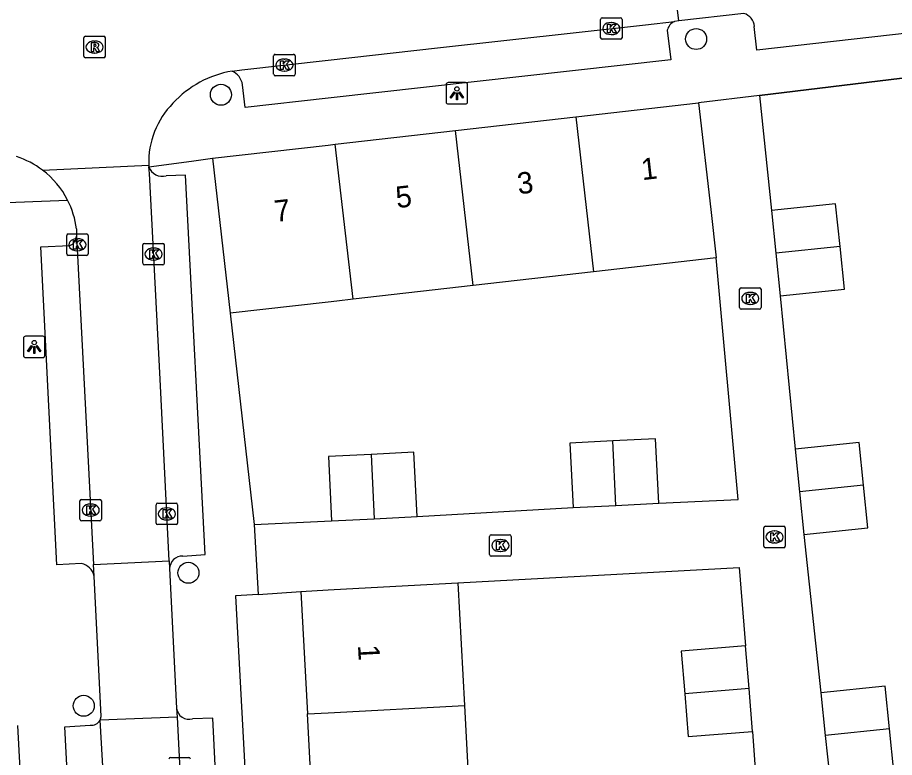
# Model space of a CAD drawing. Extents: x 162250 to 162654, y 380744 to 381605.
# Drawn here: x 162485.54 to 162526.36, y 380863.65 to 380898.07 of the extents above; entities that cross this region are included whole.
import ezdxf

# ---------------------------------------------------------------- set-up
doc = ezdxf.new("R2010")
doc.units = 0
for name, color, linetype in [('IMGEO_Boom', 7, 'Continuous'), ('IMGEO_Hek', 7, 'Continuous'), ('IMGEO_Kolk', 7, 'Continuous'), ('IMGEO_Lichtpunt', 7, 'Continuous'), ('IMGEO_Muur', 7, 'Continuous'), ('IMGEO_Pand', 7, 'Continuous'), ('IMGEO_Pand_nummerreeks', 7, 'Continuous'), ('IMGEO_Rijbaan_lokaal_open', 7, 'Continuous'), ('IMGEO_Rioolput', 7, 'Continuous'), ('IMGEO_Voetpad_open', 7, 'Continuous')]:
    doc.layers.add(name, color=color, linetype=linetype)

msp = doc.modelspace()

# ---------------------------------------------------------------- linework, layer by layer
at = {"layer": 'IMGEO_Boom'}
for centre in [(162517.124, 380897.07), (162495.006, 380894.478), (162493.492, 380872.237), (162488.619, 380866.049)]:
    msp.add_circle(centre, 0.489, dxfattribs=at)
at = {"layer": 'IMGEO_Hek'}
msp.add_lwpolyline([(162520.08, 380894.444), (162517.236, 380894.1)], dxfattribs=at)
at = {"layer": 'IMGEO_Kolk'}
for p, q in [((162512.677, 380897.133), (162512.677, 380897.985)), ((162512.752, 380898.059), (162513.604, 380898.059)), ((162513.678, 380897.985), (162513.678, 380897.133)), ((162513.165, 380897.839), (162513.19, 380897.839)), ((162513.188, 380897.279), (162513.163, 380897.279)), ((162513.604, 380897.059), (162512.752, 380897.059)), ((162497.46, 380895.432), (162497.46, 380896.284)), ((162497.535, 380896.358), (162498.387, 380896.358)), ((162498.461, 380896.284), (162498.461, 380895.432)), ((162497.948, 380896.138), (162497.973, 380896.138)), ((162497.971, 380895.578), (162497.946, 380895.578)), ((162498.387, 380895.358), (162497.535, 380895.358)), ((162487.827, 380887.075), (162487.827, 380887.927)), ((162487.902, 380888.001), (162488.754, 380888.001)), ((162488.315, 380887.781), (162488.34, 380887.781)), ((162488.828, 380887.927), (162488.828, 380887.075)), ((162491.37, 380886.638), (162491.37, 380887.49)), ((162491.445, 380887.564), (162492.297, 380887.564)), ((162491.858, 380887.344), (162491.883, 380887.344)), ((162492.371, 380887.49), (162492.371, 380886.638)), ((162488.754, 380887.001), (162487.902, 380887.001)), ((162488.338, 380887.221), (162488.313, 380887.221)), ((162492.297, 380886.564), (162491.445, 380886.564)), ((162491.881, 380886.784), (162491.856, 380886.784)), ((162519.144, 380884.576), (162519.144, 380885.428)), ((162519.219, 380885.502), (162520.071, 380885.502)), ((162519.632, 380885.282), (162519.657, 380885.282)), ((162520.145, 380885.428), (162520.145, 380884.576)), ((162520.071, 380884.502), (162519.219, 380884.502)), ((162519.655, 380884.722), (162519.63, 380884.722)), ((162488.443, 380874.728), (162488.443, 380875.58)), ((162488.518, 380875.654), (162489.37, 380875.654)), ((162488.931, 380875.434), (162488.956, 380875.434)), ((162489.444, 380875.58), (162489.444, 380874.728)), ((162492.065, 380875.478), (162492.917, 380875.478)), ((162491.99, 380874.552), (162491.99, 380875.404)), ((162492.478, 380875.258), (162492.503, 380875.258)), ((162492.991, 380875.404), (162492.991, 380874.552)), ((162489.37, 380874.654), (162488.518, 380874.654)), ((162488.954, 380874.874), (162488.929, 380874.874)), ((162492.501, 380874.698), (162492.476, 380874.698)), ((162492.917, 380874.478), (162492.065, 380874.478)), ((162520.273, 380873.478), (162520.273, 380874.33)), ((162520.348, 380874.404), (162521.2, 380874.404)), ((162521.274, 380874.33), (162521.274, 380873.478)), ((162507.513, 380873.081), (162507.513, 380873.933)), ((162507.588, 380874.007), (162508.44, 380874.007)), ((162508.514, 380873.933), (162508.514, 380873.081)), ((162520.761, 380874.184), (162520.786, 380874.184)), ((162508.001, 380873.787), (162508.026, 380873.787)), ((162521.2, 380873.404), (162520.348, 380873.404)), ((162520.784, 380873.624), (162520.759, 380873.624)), ((162508.44, 380873.007), (162507.588, 380873.007)), ((162508.024, 380873.227), (162507.999, 380873.227)), ((162492.66, 380863.646), (162493.512, 380863.646))]:
    msp.add_line(p, q, dxfattribs=at)
for points in [[(162512.677, 380897.133), (162512.677, 380897.985)], [(162512.752, 380898.059), (162513.604, 380898.059)], [(162513.678, 380897.985), (162513.678, 380897.133)], [(162512.998, 380897.759), (162513.121, 380897.759), (162513.121, 380897.608), (162513.251, 380897.759), (162513.415, 380897.759), (162513.269, 380897.608), (162513.422, 380897.359), (162513.27, 380897.359), (162513.185, 380897.523), (162513.121, 380897.456), (162513.121, 380897.359), (162512.998, 380897.359), (162512.998, 380897.759)], [(162513.604, 380897.059), (162512.752, 380897.059)], [(162497.46, 380895.432), (162497.46, 380896.284)], [(162497.535, 380896.358), (162498.387, 380896.358)], [(162498.461, 380896.284), (162498.461, 380895.432)], [(162497.781, 380896.058), (162497.904, 380896.058), (162497.904, 380895.907), (162498.034, 380896.058), (162498.198, 380896.058), (162498.052, 380895.907), (162498.205, 380895.658), (162498.053, 380895.658), (162497.968, 380895.822), (162497.904, 380895.755), (162497.904, 380895.658), (162497.781, 380895.658), (162497.781, 380896.058)], [(162498.387, 380895.358), (162497.535, 380895.358)], [(162487.827, 380887.075), (162487.827, 380887.927)], [(162487.902, 380888.001), (162488.754, 380888.001)], [(162488.148, 380887.701), (162488.271, 380887.701), (162488.271, 380887.55), (162488.401, 380887.701), (162488.565, 380887.701), (162488.419, 380887.55), (162488.572, 380887.301), (162488.42, 380887.301), (162488.335, 380887.465), (162488.271, 380887.398), (162488.271, 380887.301), (162488.148, 380887.301), (162488.148, 380887.701)], [(162488.828, 380887.927), (162488.828, 380887.075)], [(162491.37, 380886.638), (162491.37, 380887.49)], [(162491.445, 380887.564), (162492.297, 380887.564)], [(162492.371, 380887.49), (162492.371, 380886.638)], [(162488.754, 380887.001), (162487.902, 380887.001)], [(162491.691, 380887.264), (162491.814, 380887.264), (162491.814, 380887.113), (162491.944, 380887.264), (162492.108, 380887.264), (162491.962, 380887.113), (162492.115, 380886.864), (162491.963, 380886.864), (162491.878, 380887.028), (162491.814, 380886.961), (162491.814, 380886.864), (162491.691, 380886.864), (162491.691, 380887.264)], [(162492.297, 380886.564), (162491.445, 380886.564)], [(162519.144, 380884.576), (162519.144, 380885.428)], [(162519.219, 380885.502), (162520.071, 380885.502)], [(162520.145, 380885.428), (162520.145, 380884.576)], [(162519.465, 380885.202), (162519.588, 380885.202), (162519.588, 380885.051), (162519.718, 380885.202), (162519.882, 380885.202), (162519.736, 380885.051), (162519.889, 380884.802), (162519.737, 380884.802), (162519.652, 380884.966), (162519.588, 380884.899), (162519.588, 380884.802), (162519.465, 380884.802), (162519.465, 380885.202)], [(162520.071, 380884.502), (162519.219, 380884.502)], [(162488.443, 380874.728), (162488.443, 380875.58)], [(162488.518, 380875.654), (162489.37, 380875.654)], [(162489.444, 380875.58), (162489.444, 380874.728)], [(162492.065, 380875.478), (162492.917, 380875.478)], [(162488.764, 380875.354), (162488.887, 380875.354), (162488.887, 380875.203), (162489.017, 380875.354), (162489.181, 380875.354), (162489.035, 380875.203), (162489.188, 380874.954), (162489.036, 380874.954), (162488.951, 380875.118), (162488.887, 380875.051), (162488.887, 380874.954), (162488.764, 380874.954), (162488.764, 380875.354)], [(162491.99, 380874.552), (162491.99, 380875.404)], [(162492.311, 380875.178), (162492.434, 380875.178), (162492.434, 380875.027), (162492.564, 380875.178), (162492.728, 380875.178), (162492.582, 380875.027), (162492.735, 380874.778), (162492.583, 380874.778), (162492.498, 380874.942), (162492.434, 380874.875), (162492.434, 380874.778), (162492.311, 380874.778), (162492.311, 380875.178)], [(162492.991, 380875.404), (162492.991, 380874.552)], [(162489.37, 380874.654), (162488.518, 380874.654)], [(162492.917, 380874.478), (162492.065, 380874.478)], [(162520.273, 380873.478), (162520.273, 380874.33)], [(162520.348, 380874.404), (162521.2, 380874.404)], [(162521.274, 380874.33), (162521.274, 380873.478)], [(162507.513, 380873.081), (162507.513, 380873.933)], [(162507.588, 380874.007), (162508.44, 380874.007)], [(162508.514, 380873.933), (162508.514, 380873.081)], [(162520.594, 380874.104), (162520.717, 380874.104), (162520.717, 380873.953), (162520.847, 380874.104), (162521.011, 380874.104), (162520.865, 380873.953), (162521.018, 380873.704), (162520.866, 380873.704), (162520.781, 380873.868), (162520.717, 380873.801), (162520.717, 380873.704), (162520.594, 380873.704), (162520.594, 380874.104)], [(162507.834, 380873.707), (162507.957, 380873.707), (162507.957, 380873.556), (162508.087, 380873.707), (162508.251, 380873.707), (162508.105, 380873.556), (162508.258, 380873.307), (162508.106, 380873.307), (162508.021, 380873.471), (162507.957, 380873.404), (162507.957, 380873.307), (162507.834, 380873.307), (162507.834, 380873.707)], [(162521.2, 380873.404), (162520.348, 380873.404)], [(162508.44, 380873.007), (162507.588, 380873.007)], [(162492.66, 380863.646), (162493.512, 380863.646)]]:
    msp.add_lwpolyline(points, dxfattribs=at)
for centre, start, end in [((162512.754, 380897.983), 91.552, 178.448), ((162512.754, 380897.983), 91.552, 178.448), ((162513.602, 380897.983), 1.552, 88.448), ((162513.602, 380897.983), 1.552, 88.448), ((162512.754, 380897.135), 181.552, 268.448), ((162512.754, 380897.135), 181.552, 268.448), ((162513.602, 380897.135), 271.552, 358.448), ((162513.602, 380897.135), 271.552, 358.448), ((162497.537, 380896.282), 91.552, 178.448), ((162497.537, 380896.282), 91.552, 178.448), ((162498.385, 380896.282), 1.552, 88.448), ((162498.385, 380896.282), 1.552, 88.448), ((162497.537, 380895.434), 181.552, 268.448), ((162497.537, 380895.434), 181.552, 268.448), ((162498.385, 380895.434), 271.552, 358.448), ((162498.385, 380895.434), 271.552, 358.448), ((162487.904, 380887.925), 91.552, 178.448), ((162487.904, 380887.925), 91.552, 178.448), ((162488.752, 380887.925), 1.552, 88.448), ((162488.752, 380887.925), 1.552, 88.448), ((162491.447, 380887.488), 91.552, 178.448), ((162491.447, 380887.488), 91.552, 178.448), ((162492.295, 380887.488), 1.552, 88.448), ((162492.295, 380887.488), 1.552, 88.448), ((162487.904, 380887.077), 181.552, 268.448), ((162487.904, 380887.077), 181.552, 268.448), ((162488.752, 380887.077), 271.552, 358.448), ((162488.752, 380887.077), 271.552, 358.448), ((162491.447, 380886.64), 181.552, 268.448), ((162491.447, 380886.64), 181.552, 268.448), ((162492.295, 380886.64), 271.552, 358.448), ((162492.295, 380886.64), 271.552, 358.448), ((162519.221, 380885.426), 91.552, 178.448), ((162519.221, 380885.426), 91.552, 178.448), ((162520.069, 380885.426), 1.552, 88.448), ((162520.069, 380885.426), 1.552, 88.448), ((162519.221, 380884.578), 181.552, 268.448), ((162519.221, 380884.578), 181.552, 268.448), ((162520.069, 380884.578), 271.552, 358.448), ((162520.069, 380884.578), 271.552, 358.448), ((162488.52, 380875.578), 91.552, 178.448), ((162488.52, 380875.578), 91.552, 178.448), ((162489.368, 380875.578), 1.552, 88.448), ((162489.368, 380875.578), 1.552, 88.448), ((162492.067, 380875.402), 91.552, 178.448), ((162492.067, 380875.402), 91.552, 178.448), ((162492.915, 380875.402), 1.552, 88.448), ((162492.915, 380875.402), 1.552, 88.448), ((162488.52, 380874.73), 181.552, 268.448), ((162488.52, 380874.73), 181.552, 268.448), ((162489.368, 380874.73), 271.552, 358.448), ((162489.368, 380874.73), 271.552, 358.448), ((162492.067, 380874.554), 181.552, 268.448), ((162492.067, 380874.554), 181.552, 268.448), ((162492.915, 380874.554), 271.552, 358.448), ((162492.915, 380874.554), 271.552, 358.448), ((162520.35, 380874.328), 91.552, 178.448), ((162520.35, 380874.328), 91.552, 178.448), ((162521.198, 380874.328), 1.552, 88.448), ((162521.198, 380874.328), 1.552, 88.448), ((162507.59, 380873.931), 91.552, 178.448), ((162507.59, 380873.931), 91.552, 178.448), ((162508.438, 380873.931), 1.552, 88.448), ((162508.438, 380873.931), 1.552, 88.448), ((162520.35, 380873.48), 181.552, 268.448), ((162520.35, 380873.48), 181.552, 268.448), ((162521.198, 380873.48), 271.552, 358.448), ((162521.198, 380873.48), 271.552, 358.448), ((162507.59, 380873.083), 181.552, 268.448), ((162507.59, 380873.083), 181.552, 268.448), ((162508.438, 380873.083), 271.552, 358.448), ((162508.438, 380873.083), 271.552, 358.448), ((162492.662, 380863.57), 91.552, 178.448), ((162492.662, 380863.57), 91.552, 178.448), ((162493.51, 380863.57), 1.552, 88.448), ((162493.51, 380863.57), 1.552, 88.448)]:
    msp.add_arc(centre, 0.0765, start, end, dxfattribs=at)
for centre, major_axis, ratio, start_param, end_param in [((162513.164, 380897.559), (-0.387, 0.002), 0.722429, 4.712389, 7.853982), ((162513.189, 380897.559), (-0.39, 0.002), 0.717154, 1.570796, 4.712389), ((162497.947, 380895.858), (-0.387, 0.002), 0.722429, 4.712389, 7.853982), ((162497.972, 380895.858), (-0.39, 0.002), 0.717154, 1.570796, 4.712389), ((162488.314, 380887.501), (-0.387, 0.002), 0.722429, 4.712389, 7.853982), ((162488.339, 380887.501), (-0.39, 0.002), 0.717154, 1.570796, 4.712389), ((162491.857, 380887.064), (-0.387, 0.002), 0.722429, 4.712389, 7.853982), ((162491.882, 380887.064), (-0.39, 0.002), 0.717154, 1.570796, 4.712389), ((162519.631, 380885.002), (-0.387, 0.002), 0.722429, 4.712389, 7.853982), ((162519.656, 380885.002), (-0.39, 0.002), 0.717154, 1.570796, 4.712389), ((162488.93, 380875.154), (-0.387, 0.002), 0.722429, 4.712389, 7.853982), ((162488.955, 380875.154), (-0.39, 0.002), 0.717154, 1.570796, 4.712389), ((162492.477, 380874.978), (-0.387, 0.002), 0.722429, 4.712389, 7.853982), ((162492.502, 380874.978), (-0.39, 0.002), 0.717154, 1.570796, 4.712389), ((162520.76, 380873.904), (-0.387, 0.002), 0.722429, 4.712389, 7.853982), ((162520.785, 380873.904), (-0.39, 0.002), 0.717154, 1.570796, 4.712389), ((162508, 380873.507), (-0.387, 0.002), 0.722429, 4.712389, 7.853982), ((162508.025, 380873.507), (-0.39, 0.002), 0.717154, 1.570796, 4.712389)]:
    msp.add_ellipse(centre, major_axis=major_axis, ratio=ratio, start_param=start_param, end_param=end_param, dxfattribs=at)
at = {"layer": 'IMGEO_Lichtpunt'}
for p, q in [((162506.391, 380895.047), (162505.583, 380895.047)), ((162506.391, 380895.047), (162505.583, 380895.047)), ((162505.489, 380894.952), (162505.489, 380894.145)), ((162505.489, 380894.952), (162505.489, 380894.145)), ((162506.485, 380894.145), (162506.485, 380894.952)), ((162506.485, 380894.145), (162506.485, 380894.952)), ((162505.583, 380894.051), (162506.391, 380894.051)), ((162505.583, 380894.051), (162506.391, 380894.051)), ((162486.719, 380883.246), (162485.911, 380883.246)), ((162486.719, 380883.246), (162485.911, 380883.246)), ((162485.817, 380883.151), (162485.817, 380882.344)), ((162485.817, 380883.151), (162485.817, 380882.344)), ((162486.813, 380882.344), (162486.813, 380883.151)), ((162486.813, 380882.344), (162486.813, 380883.151)), ((162485.911, 380882.25), (162486.719, 380882.25)), ((162485.911, 380882.25), (162486.719, 380882.25))]:
    msp.add_line(p, q, dxfattribs=at)
for points in [[(162505.863, 380894.616), (162505.902, 380894.588), (162505.714, 380894.326), (162505.676, 380894.353), (162505.863, 380894.616)], [(162506.075, 380894.588), (162506.113, 380894.615), (162506.3, 380894.353), (162506.261, 380894.325), (162506.075, 380894.588)], [(162505.965, 380894.568), (162506.012, 380894.568), (162506.012, 380894.246), (162505.965, 380894.246), (162505.965, 380894.568)], [(162486.191, 380882.815), (162486.23, 380882.787), (162486.042, 380882.525), (162486.004, 380882.552), (162486.191, 380882.815)], [(162486.403, 380882.787), (162486.441, 380882.814), (162486.628, 380882.552), (162486.589, 380882.524), (162486.403, 380882.787)], [(162486.293, 380882.767), (162486.34, 380882.767), (162486.34, 380882.445), (162486.293, 380882.445), (162486.293, 380882.767)]]:
    msp.add_lwpolyline(points, dxfattribs=at)
for centre in [(162505.988, 380894.75), (162486.316, 380882.949)]:
    msp.add_circle(centre, 0.0994, dxfattribs=at)
for centre, start, end in [((162505.583, 380894.952), 90, 180), ((162505.583, 380894.952), 90, 180), ((162506.391, 380894.952), 0, 90), ((162506.391, 380894.952), 0, 90), ((162505.583, 380894.145), 180, 270), ((162505.583, 380894.145), 180, 270), ((162506.391, 380894.145), 270, 0), ((162506.391, 380894.145), 270, 360), ((162485.911, 380883.151), 90, 180), ((162485.911, 380883.151), 90, 180), ((162486.719, 380883.151), 0, 90), ((162486.719, 380883.151), 0, 90), ((162485.911, 380882.344), 180, 270), ((162485.911, 380882.344), 180, 270), ((162486.719, 380882.344), 270, 0), ((162486.719, 380882.344), 270, 360)]:
    msp.add_arc(centre, 0.0946, start, end, dxfattribs=at)
at = {"layer": 'IMGEO_Muur'}
msp.add_lwpolyline([(162520.08, 380894.444), (162532.211, 380895.911), (162532.466, 380894.986)], dxfattribs=at)
at = {"layer": 'IMGEO_Pand'}
for points in [[(162511.52, 380893.448), (162517.236, 380894.1)], [(162517.236, 380894.1), (162517.802, 380889.133), (162518.058, 380886.891)], [(162505.925, 380892.811), (162511.52, 380893.448)], [(162511.52, 380893.448), (162512.345, 380886.245)], [(162500.33, 380892.174), (162505.925, 380892.811)], [(162506.75, 380885.606), (162505.925, 380892.811)], [(162494.616, 380891.523), (162500, 380892.136), (162500.33, 380892.174)], [(162501.155, 380884.966), (162500.33, 380892.174)], [(162494.616, 380891.523), (162495.438, 380884.313)], [(162523.821, 380887.417), (162523.616, 380889.402), (162520.632, 380889.094)], [(162520.632, 380889.094), (162520.837, 380887.11)], [(162523.821, 380887.417), (162520.837, 380887.11)], [(162521.041, 380885.125), (162524.025, 380885.433), (162523.821, 380887.417)], [(162518.058, 380886.891), (162512.345, 380886.245)], [(162520.837, 380887.11), (162521.041, 380885.125)], [(162512.345, 380886.245), (162506.75, 380885.606)], [(162506.75, 380885.606), (162501.155, 380884.966)], [(162501.155, 380884.966), (162500.406, 380884.88), (162500, 380884.834), (162495.438, 380884.313)], [(162513.247, 380878.371), (162511.253, 380878.273), (162511.4, 380875.277)], [(162515.387, 380875.472), (162515.24, 380878.468), (162513.247, 380878.371)], [(162513.394, 380875.375), (162513.247, 380878.371)], [(162524.918, 380876.317), (162524.714, 380878.301), (162521.73, 380877.994)], [(162521.73, 380877.994), (162521.935, 380876.01)], [(162501.998, 380877.747), (162500.005, 380877.65), (162500.151, 380874.654)], [(162504.138, 380874.849), (162503.992, 380877.845), (162501.998, 380877.747)], [(162501.998, 380877.747), (162502.145, 380874.751)], [(162524.918, 380876.317), (162521.935, 380876.01)], [(162522.139, 380874.025), (162525.123, 380874.332), (162524.918, 380876.317)], [(162521.935, 380876.01), (162522.139, 380874.025)], [(162513.394, 380875.375), (162515.387, 380875.472)], [(162511.4, 380875.277), (162513.394, 380875.375)], [(162500.151, 380874.654), (162502.145, 380874.751)], [(162502.145, 380874.751), (162504.138, 380874.849)], [(162498.723, 380871.373), (162500, 380871.443), (162503.716, 380871.645), (162506.03, 380871.77)], [(162506.03, 380871.77), (162506.34, 380866.068)], [(162498.723, 380871.373), (162499.032, 380865.673)], [(162519.424, 380868.835), (162516.434, 380868.591), (162516.596, 380866.604)], [(162519.586, 380866.848), (162519.424, 380868.835)], [(162526.121, 380864.979), (162525.916, 380866.964), (162522.932, 380866.656)], [(162519.586, 380866.848), (162516.596, 380866.604)], [(162516.596, 380866.604), (162516.758, 380864.617), (162519.748, 380864.861)], [(162519.748, 380864.861), (162519.586, 380866.848)], [(162522.932, 380866.656), (162523.137, 380864.672)], [(162499.032, 380865.673), (162500, 380865.725), (162506.34, 380866.068)], [(162506.34, 380866.068), (162506.643, 380860.485)], [(162499.333, 380860.091), (162499.032, 380865.673)], [(162526.121, 380864.979), (162523.137, 380864.672)], [(162523.341, 380862.687), (162526.325, 380862.995), (162526.121, 380864.979)], [(162523.137, 380864.672), (162523.341, 380862.687)]]:
    msp.add_lwpolyline(points, dxfattribs=at)
at = {"layer": 'IMGEO_Rijbaan_lokaal_open'}
for points in [[(162516.326, 380897.912), (162515.784, 380902.231)], [(162495.523, 380895.578), (162495.975, 380895.635), (162500, 380896.091), (162505.08, 380896.666), (162514.767, 380897.736), (162516.124, 380897.889)], [(162516.326, 380897.912), (162516.124, 380897.889)], [(162519.345, 380898.253), (162516.326, 380897.912)], [(162486.708, 380890.966), (162491.645, 380891.208)], [(162491.645, 380891.208), (162491.648, 380891.122)], [(162492.599, 380872.801), (162492.17, 380881.246), (162491.675, 380890.818), (162491.648, 380891.122)], [(162488.283, 380888.236), (162488.283, 380887.891)], [(162488.283, 380887.891), (162489.073, 380872.622)], [(162489.073, 380872.622), (162492.599, 380872.801)], [(162489.101, 380872.087), (162489.073, 380872.622)], [(162492.599, 380872.801), (162492.618, 380872.433)], [(162492.618, 380872.433), (162492.944, 380865.944)], [(162489.379, 380865.385), (162489.436, 380865.547), (162489.101, 380872.087)], [(162492.944, 380865.944), (162492.965, 380865.526)], [(162492.965, 380865.526), (162489.379, 380865.385)], [(162492.217, 380811.678), (162491.325, 380830.228), (162490.755, 380840.949), (162489.925, 380856.002), (162489.379, 380865.385)], [(162492.965, 380865.526), (162493.196, 380860.912), (162493.67, 380851.34), (162494.122, 380840.859), (162494.75, 380828.998), (162495.212, 380818.597), (162495.963, 380804.285), (162496.225, 380798.581)]]:
    msp.add_lwpolyline(points, dxfattribs=at)
for centre, radius, start, end in [((162496.352, 380890.771), 4.878, 99.7885, 137.2073), ((162495.589, 380891.321), 3.946, 135.5373, 181.6448), ((162484.271, 380887.762), 4.026, 52.75, 72.3634), ((162484.252, 380887.728), 4.064, 27.0939, 52.8172), ((162484.261, 380887.734), 4.053, 7.1116, 27.0759)]:
    msp.add_arc(centre, radius, start, end, dxfattribs=at)
at = {"layer": 'IMGEO_Rioolput'}
for p, q in [((162488.624, 380896.271), (162488.624, 380897.123)), ((162488.699, 380897.197), (162489.551, 380897.197)), ((162489.625, 380897.123), (162489.625, 380896.271)), ((162489.112, 380896.977), (162489.137, 380896.977)), ((162489.135, 380896.417), (162489.11, 380896.417)), ((162489.551, 380896.197), (162488.699, 380896.197))]:
    msp.add_line(p, q, dxfattribs=at)
for points in [[(162488.624, 380896.271), (162488.624, 380897.123)], [(162488.699, 380897.197), (162489.551, 380897.197)], [(162489.625, 380897.123), (162489.625, 380896.271)], [(162489.213, 380896.895), (162488.961, 380896.897), (162488.961, 380896.497)], [(162488.961, 380896.497), (162489.085, 380896.497), (162489.085, 380896.659), (162489.096, 380896.659)], [(162489.139, 380896.816), (162489.085, 380896.816), (162489.085, 380896.735)], [(162489.085, 380896.735), (162489.137, 380896.735)], [(162489.143, 380896.63), (162489.214, 380896.497), (162489.354, 380896.497), (162489.289, 380896.623)], [(162489.551, 380896.197), (162488.699, 380896.197)]]:
    msp.add_lwpolyline(points, dxfattribs=at)
for centre, radius, start, end in [((162488.701, 380897.121), 0.0765, 91.552, 178.448), ((162488.701, 380897.121), 0.0765, 91.552, 178.448), ((162489.549, 380897.121), 0.0765, 1.552, 88.448), ((162489.549, 380897.121), 0.0765, 1.552, 88.448), ((162489.095, 380896.606), 0.0533, 26.0293, 88.6989), ((162489.121, 380896.924), 0.19, 274.7715, 282.9687), ((162489.145, 380896.72), 0.0964, 77.0061, 93.1865), ((162489.159, 380896.777), 0.0378, 276.6634, 79.6772), ((162489.212, 380896.785), 0.109, 350.3612, 89.416), ((162489.21, 380896.785), 0.112, 277.5842, 350.9817), ((162489.194, 380896.57), 0.108, 29.5134, 73.7905), ((162488.701, 380896.273), 0.0765, 181.552, 268.448), ((162488.701, 380896.273), 0.0765, 181.552, 268.448), ((162489.549, 380896.273), 0.0765, 271.552, 358.448), ((162489.549, 380896.273), 0.0765, 271.552, 358.448)]:
    msp.add_arc(centre, radius, start, end, dxfattribs=at)
for centre, major_axis, ratio, start_param, end_param in [((162489.111, 380896.697), (-0.387, 0.002), 0.722429, 4.712389, 7.853982), ((162489.136, 380896.697), (-0.39, 0.002), 0.717154, 1.570796, 4.712389)]:
    msp.add_ellipse(centre, major_axis=major_axis, ratio=ratio, start_param=start_param, end_param=end_param, dxfattribs=at)
at = {"layer": 'IMGEO_Voetpad_open'}
for points in [[(162537.937, 380900.357), (162537.657, 380900.009), (162537.79, 380898.573), (162519.955, 380896.549), (162519.833, 380897.654)], [(162515.782, 380897.48), (162515.941, 380896.095), (162500, 380894.319), (162496.137, 380893.889), (162496.014, 380894.943)], [(162532.466, 380894.986), (162532.211, 380895.911), (162520.08, 380894.444)], [(162520.08, 380894.444), (162517.236, 380894.1)], [(162520.08, 380894.444), (162520.632, 380889.094)], [(162491.648, 380891.122), (162493.634, 380891.39), (162494.616, 380891.523)], [(162493.232, 380873.016), (162494.273, 380873.081), (162493.349, 380890.743), (162492.46, 380890.703)], [(162484.236, 380889.431), (162487.87, 380889.579)], [(162488.51, 380872.667), (162487.368, 380872.602), (162486.624, 380887.395), (162487.972, 380887.465)], [(162515.387, 380875.472), (162519.087, 380875.653), (162518.058, 380886.891)], [(162521.041, 380885.125), (162521.73, 380877.994)], [(162495.438, 380884.313), (162496.559, 380874.478)], [(162504.138, 380874.849), (162511.4, 380875.277)], [(162496.559, 380874.478), (162500.151, 380874.654)], [(162496.559, 380874.478), (162496.735, 380871.229)], [(162522.139, 380874.025), (162522.932, 380866.656)], [(162506.03, 380871.77), (162519.127, 380872.478), (162519.424, 380868.835)], [(162496.735, 380871.229), (162498.723, 380871.373)], [(162496.735, 380871.229), (162495.691, 380871.164), (162499.625, 380798.455), (162500, 380798.466), (162501.095, 380798.5)], [(162496.696, 380799.023), (162497.903, 380799.143), (162494.633, 380865.469), (162493.686, 380865.449)], [(162485.538, 380865.136), (162488.037, 380818.506), (162489.147, 380797.656), (162487.656, 380797.55)], [(162491.707, 380812.128), (162490.508, 380812.065), (162487.745, 380865.073), (162488.913, 380865.151)], [(162519.748, 380864.861), (162520.255, 380857.616)]]:
    msp.add_lwpolyline(points, dxfattribs=at)
for centre, radius, start, end in [((162516.338, 380897.362), 0.568, 112.1293, 168.0669), ((162519.191, 380897.629), 0.643, 2.2164, 76.1224), ((162495.165, 380894.794), 0.862, 9.9698, 65.4546), ((162492.293, 380891.376), 0.694, 201.5008, 283.9109), ((162487.812, 380887.908), 0.471, 289.8092, 357.9284), ((162493.212, 380872.422), 0.594, 88.0933, 178.9397), ((162488.368, 380871.931), 0.749, 11.9874, 79.089), ((162493.519, 380866.003), 0.578, 185.8435, 286.7408), ((162488.972, 380865.614), 0.467, 262.7064, 330.6203)]:
    msp.add_arc(centre, radius, start, end, dxfattribs=at)

# ---------------------------------------------------------------- texts
at = {"layer": 'IMGEO_Pand_nummerreeks'}
for s, rotation, p in [('1', 6.4994, (162514.62, 380890.502)), ('3', 6.4994, (162508.852, 380889.844)), ('5', 6.4994, (162503.197, 380889.2)), ('7', 6.4994, (162497.542, 380888.556)), ('1', 273.085, (162501.382, 380868.869))]:
    msp.add_text(s, height=1, rotation=rotation, dxfattribs=at).set_placement(p)

doc.saveas('drawing.dxf')
